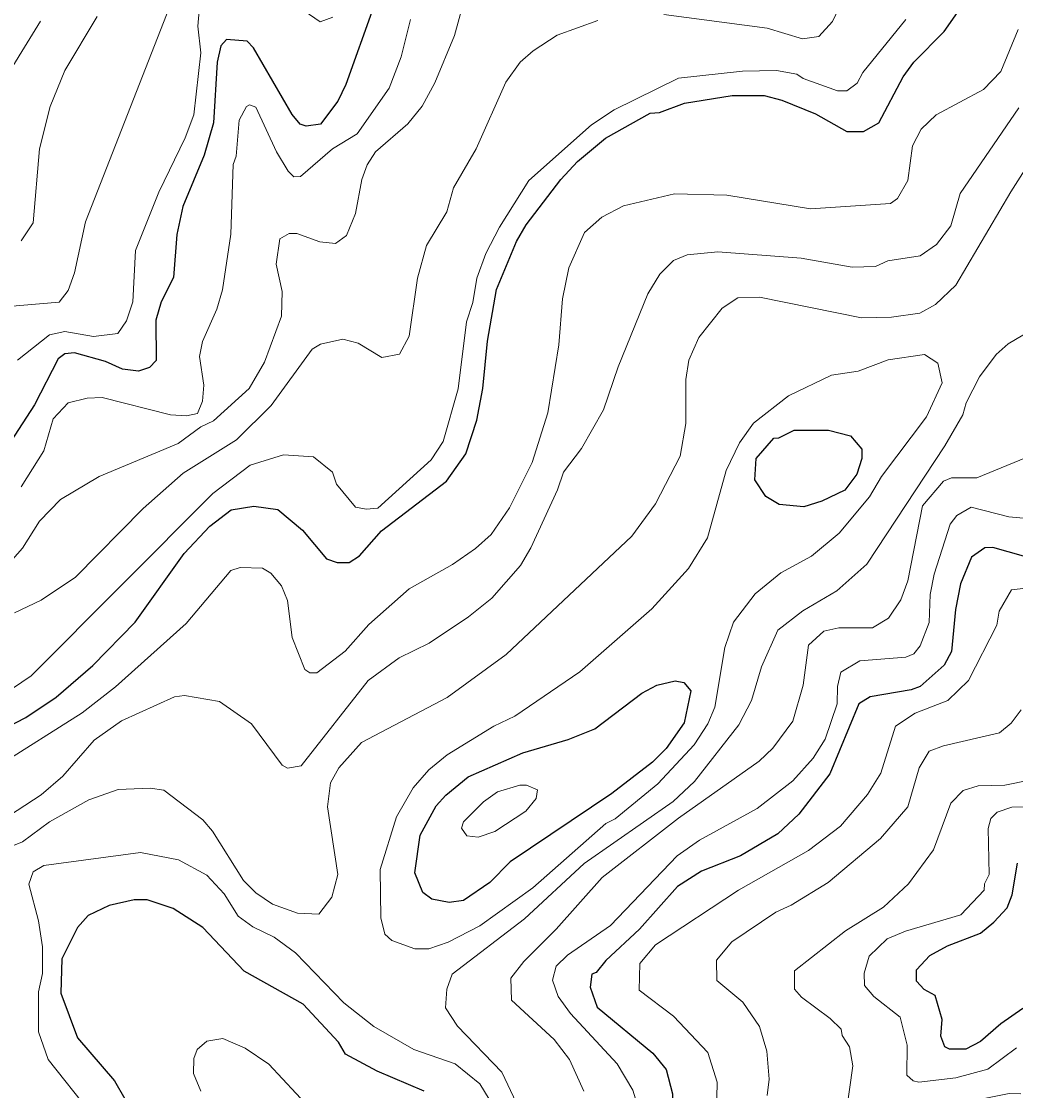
# Model space of a CAD drawing. Extents: x 673.3 to 698.5, y 6984.3 to 7012.3.
# Drawn here: x 684.423 to 685.48, y 6987.001 to 6988.138 of the extents above; entities that cross this region are included whole.
import ezdxf

# ---------------------------------------------------------------- set-up
doc = ezdxf.new("R2010")
doc.units = 0
doc.header["$LTSCALE"] = 0.032
doc.layers.add('1', color=7, linetype='Continuous', lineweight=25)
doc.layers.add('2', color=7, linetype='Continuous', lineweight=13)

msp = doc.modelspace()

# ---------------------------------------------------------------- linework, layer by layer
at = {"layer": '1'}
for points in [[(684.3772, 6987.3715), (684.4277, 6987.3975), (684.4598, 6987.419), (684.4988, 6987.4525), (684.544, 6987.4989), (684.5959, 6987.5719), (684.6234, 6987.6007), (684.6459, 6987.6181), (684.6701, 6987.6221), (684.6956, 6987.6187), (684.7219, 6987.5965), (684.7475, 6987.566), (684.7586, 6987.5621), (684.7716, 6987.5622), (684.7825, 6987.5693), (684.8059, 6987.5957), (684.8751, 6987.6488), (684.8957, 6987.6776), (684.9072, 6987.7136), (684.9136, 6987.7472), (684.9185, 6987.7977), (684.9283, 6987.8525), (684.9493, 6987.9036), (684.9596, 6987.9212), (684.9965, 6987.9696), (685.0143, 6987.9887), (685.0442, 6988.0132), (685.0916, 6988.0398), (685.1014, 6988.0407), (685.1281, 6988.0506), (685.1786, 6988.0587), (685.2128, 6988.0588), (685.2317, 6988.0538), (685.2675, 6988.0393), (685.3008, 6988.0205), (685.3183, 6988.0205), (685.3348, 6988.0297), (685.3605, 6988.0787), (685.3718, 6988.0942), (685.404, 6988.1268), (685.4425, 6988.1817)], [(684.7973, 6988.1525), (684.768, 6988.0703), (684.7593, 6988.0528), (684.741, 6988.0284), (684.7259, 6988.0261), (684.7193, 6988.0282), (684.7108, 6988.0387), (684.6696, 6988.1096), (684.6632, 6988.1164), (684.6412, 6988.1184), (684.6351, 6988.1116), (684.631, 6988.0943), (684.6274, 6988.0296), (684.6173, 6987.9954), (684.5946, 6987.9407), (684.5883, 6987.9109), (684.5847, 6987.8654), (684.5716, 6987.8394), (684.566, 6987.82), (684.5663, 6987.7771), (684.5593, 6987.7696), (684.5476, 6987.7655), (684.5303, 6987.7679), (684.5124, 6987.7759), (684.4796, 6987.785), (684.4692, 6987.7841), (684.4621, 6987.7788), (684.4369, 6987.73), (684.3985, 6987.6713)], [(685.4884, 6987.5691), (685.456, 6987.5782), (685.4474, 6987.5778), (685.4334, 6987.5678), (685.4215, 6987.5395), (685.4162, 6987.5121), (685.412, 6987.4675), (685.404, 6987.4529), (685.3788, 6987.4305), (685.3691, 6987.4268), (685.3256, 6987.4195), (685.3136, 6987.4119), (685.2827, 6987.3374), (685.2497, 6987.2945), (685.2273, 6987.2738), (685.1877, 6987.2503), (685.146, 6987.2339), (685.1207, 6987.2176), (685.0803, 6987.1724), (685.0445, 6987.139), (685.034, 6987.1262)], [(685.488, 6987.0881), (685.4645, 6987.0717), (685.4427, 6987.0528), (685.4272, 6987.0448), (685.4097, 6987.0448), (685.405, 6987.0471), (685.4007, 6987.0584), (685.4022, 6987.0762), (685.3945, 6987.1018), (685.3829, 6987.1081), (685.3748, 6987.117), (685.3748, 6987.1289), (685.3891, 6987.1444), (685.4076, 6987.1546), (685.4427, 6987.1682), (685.4569, 6987.1799), (685.4711, 6987.1951), (685.4764, 6987.2087), (685.4821, 6987.2426)], [(684.8512, 6987.0002), (684.8013, 6987.0213), (684.7677, 6987.0395), (684.7603, 6987.0523), (684.7225, 6987.0925), (684.6598, 6987.1277), (684.6158, 6987.174), (684.5843, 6987.1942), (684.5567, 6987.2034), (684.5427, 6987.2035), (684.5164, 6987.1976), (684.4938, 6987.1868), (684.4825, 6987.1742), (684.4659, 6987.1406), (684.4649, 6987.1044), (684.4825, 6987.0567), (684.522, 6987.0111), (684.5439, 6986.9726)], [(685.034, 6987.1262), (685.0294, 6987.1244), (685.0277, 6987.1105), (685.0352, 6987.0894), (685.0945, 6987.0404), (685.1085, 6987.0231), (685.1154, 6986.9974), (685.1156, 6986.9867), (685.1091, 6986.953), (685.0934, 6986.9228), (685.0813, 6986.8791), (685.079, 6986.8215), (685.075, 6986.7903), (685.0778, 6986.7763), (685.0867, 6986.7659), (685.0947, 6986.7614), (685.1146, 6986.7583), (685.1395, 6986.7631), (685.1826, 6986.7782), (685.2949, 6986.8263), (685.3389, 6986.8386), (685.4854, 6986.8646)]]:
    msp.add_lwpolyline(points, dxfattribs=at)
for points in [[(685.2286, 6987.6239), (685.2146, 6987.6323), (685.2028, 6987.6502), (685.2044, 6987.6726), (685.2229, 6987.6944), (685.2285, 6987.6947), (685.2448, 6987.7028), (685.2813, 6987.7029), (685.3045, 6987.6969), (685.3165, 6987.6826), (685.3167, 6987.6726), (685.3112, 6987.6562), (685.2985, 6987.6392), (685.2741, 6987.6274), (685.2548, 6987.6214)], [(685.0327, 6987.3853), (685.0827, 6987.4232), (685.0988, 6987.4318), (685.118, 6987.4364), (685.1272, 6987.4346), (685.1349, 6987.4258), (685.1277, 6987.3918), (685.1087, 6987.3645), (685.0941, 6987.3499), (685.0507, 6987.3167), (684.9428, 6987.2438), (684.9212, 6987.2219), (684.8931, 6987.2028), (684.8779, 6987.2005), (684.8595, 6987.2043), (684.85, 6987.2113), (684.8412, 6987.2321), (684.8469, 6987.2722), (684.864, 6987.3033), (684.8743, 6987.3149), (684.8981, 6987.3343), (684.9562, 6987.3597), (685.0044, 6987.3739)]]:
    msp.add_lwpolyline(points, close=True, dxfattribs=at)
at = {"layer": '2'}
for points in [[(684.6938, 6987.8793), (684.6979, 6987.9064), (684.7077, 6987.912), (684.7157, 6987.912), (684.7402, 6987.903), (684.7569, 6987.9015), (684.7685, 6987.9098), (684.7783, 6987.9334), (684.785, 6987.9694), (684.7905, 6987.9851), (684.7995, 6987.999), (684.8339, 6988.0287), (684.8492, 6988.0473), (684.8625, 6988.0723), (684.8835, 6988.1225), (684.9024, 6988.1912)], [(685.3069, 6988.1832), (685.2855, 6988.1373), (685.2709, 6988.1214), (685.2536, 6988.119), (685.216, 6988.1303), (685.1061, 6988.145)], [(684.5837, 6988.1613), (684.4913, 6987.9244), (684.4793, 6987.8703), (684.4727, 6987.8513), (684.4633, 6987.8391), (684.3918, 6987.8329)], [(684.7057, 6988.1614), (684.7405, 6988.137), (684.7542, 6988.1419)], [(684.4189, 6987.7773), (684.4528, 6987.8041), (684.4692, 6987.8078), (684.4995, 6987.8025), (684.5254, 6987.8058), (684.5349, 6987.8193), (684.5415, 6987.8393), (684.5443, 6987.8941), (684.569, 6987.9558), (684.5971, 6988.0136), (684.6063, 6988.0382), (684.6139, 6988.1042), (684.6107, 6988.1326), (684.6122, 6988.1528)], [(684.4434, 6988.1378), (684.3965, 6988.0624)], [(685.0358, 6988.1384), (684.9927, 6988.1229), (684.967, 6988.1062), (684.9532, 6988.0941), (684.938, 6988.073), (684.9065, 6988.0022), (684.8825, 6987.9607), (684.8754, 6987.9351), (684.8539, 6987.8992), (684.8443, 6987.8646), (684.8354, 6987.8029), (684.8249, 6987.7836), (684.8064, 6987.7802), (684.7811, 6987.7954), (684.7646, 6987.7996), (684.741, 6987.7942), (684.7323, 6987.7892), (684.6885, 6987.7291), (684.6517, 6987.6925), (684.5949, 6987.657), (684.5526, 6987.6195), (684.4804, 6987.5466), (684.444, 6987.5221), (684.4158, 6987.5088)], [(684.4226, 6987.9041), (684.4354, 6987.9234), (684.4421, 6988.0022), (684.4534, 6988.0469), (684.4691, 6988.0852), (684.5036, 6988.1428)], [(684.8368, 6988.1395), (684.8269, 6988.1), (684.814, 6988.0666), (684.7801, 6988.0181), (684.7537, 6988.002), (684.7197, 6987.9726), (684.7128, 6987.9724), (684.7065, 6987.9784), (684.6942, 6987.999), (684.6724, 6988.0464), (684.6655, 6988.0487), (684.6623, 6988.0472), (684.6547, 6988.0326), (684.6514, 6987.9941), (684.6482, 6987.9853), (684.6456, 6987.9114), (684.6368, 6987.8521), (684.6308, 6987.8317), (684.6157, 6987.797), (684.6124, 6987.7811), (684.6171, 6987.7506), (684.6155, 6987.7338), (684.6102, 6987.7206), (684.5987, 6987.7183), (684.5815, 6987.7191), (684.5088, 6987.7377), (684.4929, 6987.737), (684.4728, 6987.732), (684.4568, 6987.7148), (684.4469, 6987.6808), (684.4227, 6987.6428)], [(684.7897, 6987.6189), (684.8019, 6987.6198), (684.8586, 6987.6714), (684.8713, 6987.6908), (684.8874, 6987.7469), (684.8963, 6987.8182), (684.903, 6987.8387), (684.9074, 6987.8646), (684.9168, 6987.8909), (684.9312, 6987.9189), (684.9627, 6987.9683), (685.029, 6988.0274), (685.0534, 6988.0435), (685.1217, 6988.0773), (685.1897, 6988.0846), (685.2258, 6988.0855), (685.2475, 6988.0814), (685.2542, 6988.0768), (685.2908, 6988.0636), (685.3006, 6988.0637), (685.3116, 6988.0718), (685.3177, 6988.0832), (685.3633, 6988.1395)], [(684.3976, 6987.3457), (684.4877, 6987.4023), (684.5229, 6987.4301), (684.5982, 6987.4973), (684.6455, 6987.5536), (684.6556, 6987.557), (684.6794, 6987.5562), (684.6882, 6987.551), (684.6994, 6987.5374), (684.7058, 6987.5217), (684.7108, 6987.4824), (684.7243, 6987.4484), (684.7295, 6987.4447), (684.7371, 6987.4448), (684.7674, 6987.4679), (684.7925, 6987.4961), (684.8352, 6987.5342), (684.8813, 6987.5599), (684.9058, 6987.5769), (684.9224, 6987.5919), (684.942, 6987.6203), (684.9661, 6987.6686), (684.9828, 6987.7213), (684.9943, 6987.7937), (684.9983, 6987.8426), (685.0052, 6987.8756), (685.0216, 6987.9132), (685.0401, 6987.9295), (685.0632, 6987.9415), (685.1174, 6987.9543), (685.1732, 6987.9528), (685.262, 6987.9382), (685.3471, 6987.9438), (685.3547, 6987.9494), (685.3655, 6987.9683), (685.3705, 6988.0052), (685.3796, 6988.023), (685.3958, 6988.0382), (685.4459, 6988.065), (685.4644, 6988.0844), (685.4828, 6988.1288)], [(684.3697, 6987.2433), (684.424, 6987.2653), (684.4527, 6987.2866), (684.4948, 6987.3097), (684.5259, 6987.3208), (684.5599, 6987.3224), (684.5745, 6987.32), (684.6158, 6987.2887), (684.6263, 6987.2766), (684.6593, 6987.2242), (684.6722, 6987.2111), (684.6898, 6987.199), (684.7167, 6987.1895), (684.7393, 6987.1882), (684.7532, 6987.2064), (684.7593, 6987.2303), (684.7483, 6987.3023), (684.7516, 6987.328), (684.7606, 6987.3439), (684.7845, 6987.3709), (684.8756, 6987.4187), (684.9383, 6987.4645), (685.0722, 6987.5901), (685.0972, 6987.6244), (685.1235, 6987.6754), (685.1294, 6987.7099), (685.1295, 6987.7567), (685.1327, 6987.7772), (685.1434, 6987.8014), (685.1681, 6987.8327), (685.1849, 6987.8436), (685.2079, 6987.8444), (685.3161, 6987.8225), (685.3483, 6987.8231), (685.3783, 6987.8273), (685.3951, 6987.8365), (685.4166, 6987.8572), (685.4749, 6987.9563), (685.5528, 6988.0782)], [(685.4836, 6988.0457), (685.4211, 6987.9547), (685.4111, 6987.9202), (685.3962, 6987.9003), (685.3788, 6987.8884), (685.3442, 6987.8828), (685.3313, 6987.877), (685.3063, 6987.8763), (685.2522, 6987.8859), (685.1636, 6987.8925), (685.131, 6987.8892), (685.1164, 6987.8834), (685.1018, 6987.8688), (685.0892, 6987.848), (685.0576, 6987.7701), (685.0421, 6987.7245), (685.0185, 6987.6834), (684.9993, 6987.6583), (684.9931, 6987.6393), (684.9647, 6987.5777), (684.9537, 6987.5589), (684.9231, 6987.5243)], [(684.3942, 6987.5441), (684.4243, 6987.5773), (684.4422, 6987.606), (684.4645, 6987.629), (684.5056, 6987.6538), (684.5898, 6987.6886), (684.6136, 6987.7063), (684.6274, 6987.7129), (684.6651, 6987.7473), (684.6815, 6987.7752), (684.6994, 6987.8242), (684.7002, 6987.8505), (684.6938, 6987.8793)], [(685.4957, 6987.8085), (685.4721, 6987.7947), (685.4596, 6987.7834), (685.4419, 6987.7595), (685.4277, 6987.7319), (685.4239, 6987.7192), (685.405, 6987.6862), (685.3218, 6987.5605), (685.2902, 6987.5321), (685.2538, 6987.5109), (685.2272, 6987.4901), (685.2099, 6987.4514), (685.1994, 6987.4153), (685.1858, 6987.3895), (685.1388, 6987.3294), (685.1159, 6987.3082), (685.0214, 6987.2422), (684.9578, 6987.1833), (684.8811, 6987.1244), (684.8752, 6987.1084), (684.8738, 6987.0888), (684.8868, 6987.0691), (684.934, 6987.0203), (684.9493, 6986.9872)], [(685.021, 6987.0002), (685.0058, 6987.0338), (684.9895, 6987.0551), (684.944, 6987.0968), (684.9434, 6987.1201), (684.9572, 6987.1381), (684.9916, 6987.1723), (685.0406, 6987.2271), (685.1217, 6987.2902), (685.2074, 6987.3508), (685.222, 6987.3646), (685.2434, 6987.3936), (685.2541, 6987.4319), (685.2598, 6987.4744), (685.2763, 6987.4893), (685.2921, 6987.4926), (685.328, 6987.4928), (685.3451, 6987.5031), (685.3581, 6987.5226), (685.3656, 6987.5426), (685.3811, 6987.6223), (685.4036, 6987.6488), (685.4121, 6987.6522), (685.4389, 6987.6523), (685.5304, 6987.6899)], [(684.3634, 6987.3946), (684.4335, 6987.4417), (684.6265, 6987.6355), (684.6663, 6987.6658), (684.7016, 6987.6767), (684.7337, 6987.6744), (684.7537, 6987.6581), (684.7582, 6987.6456), (684.7781, 6987.6212), (684.7897, 6987.6189)], [(685.4885, 6987.6092), (685.4729, 6987.6108), (685.433, 6987.6212), (685.4177, 6987.6122), (685.4106, 6987.6029), (685.3934, 6987.5498), (685.3893, 6987.5281), (685.3883, 6987.4984), (685.3788, 6987.4737), (685.372, 6987.4652), (685.3635, 6987.4617), (685.3145, 6987.4578), (685.2943, 6987.4457), (685.2907, 6987.4305), (685.2905, 6987.4119), (685.2775, 6987.3744), (685.2648, 6987.3542), (685.2431, 6987.3302), (685.2054, 6987.3006), (685.1439, 6987.2669), (685.1201, 6987.2503), (685.0493, 6987.1763), (685.0038, 6987.1447), (684.9915, 6987.1328), (684.9877, 6987.118), (684.9936, 6987.1006), (685.0068, 6987.0826), (685.0563, 6987.0291), (685.0731, 6987.001), (685.0788, 6986.9826)], [(685.5331, 6987.5398), (685.4756, 6987.5333), (685.4625, 6987.5104), (685.4601, 6987.4954), (685.4301, 6987.4367), (685.4079, 6987.4153), (685.3733, 6987.402), (685.3526, 6987.3883), (685.3367, 6987.3381), (685.3228, 6987.3154), (685.2941, 6987.282), (685.26, 6987.2558), (685.1854, 6987.2137), (685.0971, 6987.1557), (685.0806, 6987.1359), (685.0799, 6987.1075), (685.1162, 6987.0799), (685.1529, 6987.0413), (685.1628, 6987.0097), (685.162, 6986.9758)], [(684.9231, 6987.5243), (684.8983, 6987.5045), (684.8565, 6987.4765), (684.8248, 6987.4608), (684.7917, 6987.4366), (684.7204, 6987.3461), (684.706, 6987.3436), (684.7003, 6987.3468), (684.6678, 6987.3906), (684.6337, 6987.4143), (684.5963, 6987.4209), (684.5857, 6987.4194), (684.5294, 6987.3938), (684.5003, 6987.3733), (684.467, 6987.3351), (684.4439, 6987.3153), (684.4011, 6987.2873)], [(685.216, 6986.9955), (685.2182, 6987.013), (685.2157, 6987.0426), (685.2079, 6987.069), (685.1901, 6987.0948), (685.1623, 6987.1177), (685.162, 6987.1392), (685.1783, 6987.1587), (685.2253, 6987.1904), (685.2416, 6987.1977), (685.2807, 6987.2221), (685.3363, 6987.2686), (685.3655, 6987.3024), (685.3777, 6987.344), (685.3884, 6987.3615), (685.4036, 6987.3674), (685.4631, 6987.381), (685.4754, 6987.3915), (685.4861, 6987.4055)], [(685.5194, 6987.3356), (685.4688, 6987.3255), (685.4405, 6987.3248), (685.4244, 6987.3196), (685.4114, 6987.3063), (685.3929, 6987.2568), (685.3664, 6987.2206), (685.3395, 6987.1956), (685.2993, 6987.1705), (685.245, 6987.1281), (685.245, 6987.1085), (685.2525, 6987.0999), (685.2831, 6987.0775), (685.2945, 6987.066), (685.2956, 6987.0594), (685.3036, 6987.0472), (685.3069, 6987.027), (685.3005, 6986.979), (685.3077, 6986.9717), (685.3305, 6986.969), (685.4732, 6986.9975), (685.4857, 6986.9971)], [(685.4537, 6987.29), (685.4604, 6987.2968), (685.4761, 6987.3019), (685.5055, 6987.3029)], [(685.4812, 6987.0463), (685.4505, 6987.0234), (685.4167, 6987.0144), (685.3771, 6987.0097), (685.3711, 6987.0112), (685.3645, 6987.0172), (685.3647, 6987.049), (685.3575, 6987.0786), (685.3293, 6987.1006), (685.3194, 6987.1125), (685.3192, 6987.1257), (685.3243, 6987.1435), (685.3435, 6987.1622), (685.3629, 6987.1703), (685.4219, 6987.1877), (685.4467, 6987.2138), (685.4471, 6987.2206), (685.452, 6987.2306), (685.451, 6987.2795), (685.4537, 6987.29)], [(684.9202, 6986.9916), (684.9105, 6987.0079), (684.8843, 6987.0292), (684.8404, 6987.0443), (684.7976, 6987.0688), (684.7658, 6987.094), (684.7143, 6987.147), (684.6919, 6987.1638), (684.6689, 6987.1749), (684.6534, 6987.1863), (684.6385, 6987.2098), (684.6202, 6987.2296), (684.5901, 6987.246), (684.5496, 6987.254), (684.4468, 6987.24), (684.4355, 6987.2333), (684.4308, 6987.2201), (684.4413, 6987.1813), (684.4453, 6987.1536), (684.4453, 6987.1252), (684.4412, 6987.1056), (684.4413, 6987.0633), (684.4515, 6987.0337), (684.4966, 6986.9771)], [(684.7295, 6986.9821), (684.6861, 6987.0286), (684.6609, 6987.0457), (684.6373, 6987.056), (684.6201, 6987.0533), (684.6097, 6987.0442), (684.6064, 6987.0347), (684.6058, 6987.0188), (684.6139, 6987.0002)]]:
    msp.add_lwpolyline(points, dxfattribs=at)
for points in [[(685.1722, 6987.6601), (685.1866, 6987.6896), (685.2014, 6987.7103), (685.2386, 6987.7394), (685.2842, 6987.7613), (685.3128, 6987.7656), (685.3447, 6987.7777), (685.3832, 6987.7833), (685.3976, 6987.774), (685.4022, 6987.7533), (685.3855, 6987.7172), (685.3374, 6987.6537), (685.3248, 6987.6319), (685.2927, 6987.5933), (685.263, 6987.569), (685.2304, 6987.5512), (685.2032, 6987.5288), (685.1803, 6987.4989), (685.1709, 6987.4718), (685.1603, 6987.4082), (685.1529, 6987.3907), (685.1385, 6987.3683), (685.0996, 6987.3269), (685.0543, 6987.2897), (685.0443, 6987.2846), (684.9668, 6987.2161), (684.9106, 6987.176), (684.8766, 6987.1586), (684.8561, 6987.1515), (684.8412, 6987.1515), (684.817, 6987.1602), (684.8093, 6987.1671), (684.8052, 6987.1843), (684.8044, 6987.2359), (684.8217, 6987.2918), (684.8396, 6987.3226), (684.8562, 6987.3416), (684.8758, 6987.3578), (684.9252, 6987.3881), (684.9478, 6987.3989), (685.0167, 6987.4458), (685.0934, 6987.5128), (685.1322, 6987.5559), (685.1525, 6987.5885)], [(684.9265, 6987.2763), (684.9592, 6987.2979), (684.9703, 6987.3113), (684.9718, 6987.3204), (684.96, 6987.3256), (684.953, 6987.3256), (684.9293, 6987.3182), (684.9144, 6987.3076), (684.8931, 6987.2865), (684.8909, 6987.2796), (684.8966, 6987.2717), (684.9086, 6987.2703)]]:
    msp.add_lwpolyline(points, close=True, dxfattribs=at)

doc.saveas('drawing.dxf')
